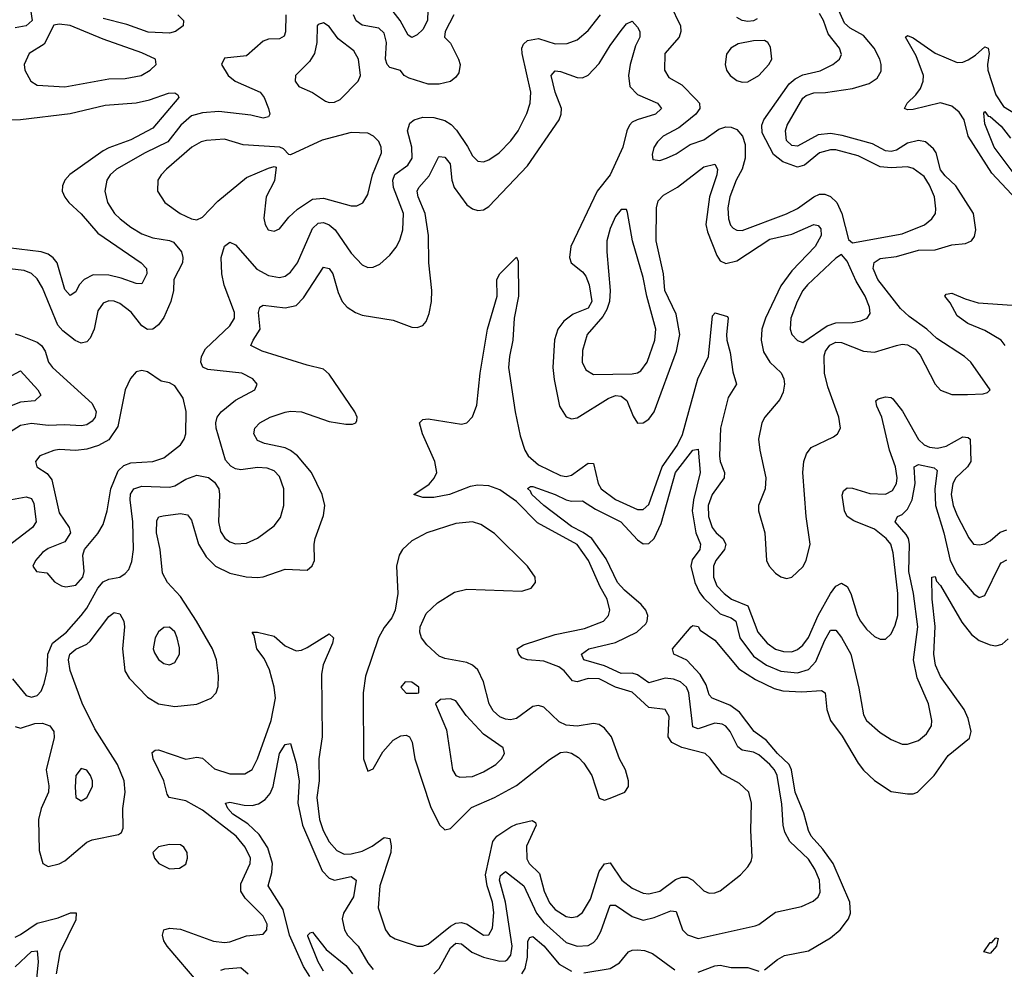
# Model space of a CAD drawing. Header units: inches. Extents: x 1843162 to 1959474, y 907081 to 1016326.
# Tile 609 of 656: x 1935907 to 1939481, y 974727 to 978173. Entities that reach past the tile are written whole.
import ezdxf

# ---------------------------------------------------------------- set-up
doc = ezdxf.new("R2010")
doc.units = ezdxf.units.IN
doc.header["$MEASUREMENT"] = 0
doc.layers.add('B9937', color=7, linetype='Continuous')

msp = doc.modelspace()

# ---------------------------------------------------------------- linework, layer by layer
at = {"layer": 'B9937', "color": 5}
for points, elevation in [([(1935844.3, 978284.3), (1935921.7, 978241.7), (1935932.6, 978232.6), (1935946.1, 978210), (1935951.6, 978170), (1935930.2, 978150), (1935890, 978142.7)], 520), ([(1935890, 975607.9), (1935910, 975601.7), (1935961.9, 975618.1), (1935990, 975619.7), (1936016.1, 975610), (1936030.9, 975590), (1936032.1, 975567.9), (1936003, 975450), (1936012.5, 975392.5), (1936011.7, 975370), (1935985.1, 975310), (1935974.9, 975270), (1935977.7, 975157.7), (1935990.9, 975110.9), (1936010, 975100.2), (1936050, 975108.9), (1936070, 975120.4), (1936150, 975187.5), (1936170, 975196.3), (1936264.7, 975215.3), (1936276.6, 975223.4), (1936281.8, 975238.2), (1936281, 975310), (1936289.3, 975370), (1936286, 975410), (1936261.7, 975470), (1936179.8, 975599.8), (1936132.9, 975692.9), (1936090, 975811.2), (1936084.2, 975850), (1936089, 975870), (1936110, 975887.8), (1936150, 975906.2), (1936162.5, 975917.5), (1936230, 976007.1), (1936250, 976021.4), (1936270, 976017.1), (1936284.8, 975990), (1936287.4, 975970), (1936279.5, 975890), (1936288.8, 975810), (1936303.7, 975783.7), (1936370, 975714.1), (1936410, 975689.6), (1936470, 975680.6), (1936550, 975688.7), (1936602, 975710), (1936619.3, 975730), (1936626.8, 975753.2), (1936628.4, 975791.6), (1936621.2, 975850), (1936606.2, 975890), (1936548.4, 975990), (1936490, 976079.4), (1936443.6, 976130), (1936424.5, 976164.5), (1936416.3, 976250), (1936403.7, 976310), (1936404.2, 976355.8), (1936411.8, 976368.2), (1936427.2, 976372.8), (1936490, 976380.6), (1936515.9, 976375.9), (1936530, 976357.1), (1936555.5, 976270), (1936583.6, 976223.6), (1936617.6, 976190), (1936670, 976164), (1936728.6, 976151.4), (1936770, 976148.5), (1936790, 976150.7), (1936870, 976178.4), (1936950, 976175.6), (1936968.9, 976191.1), (1936976.5, 976210), (1936975.2, 976270), (1936979.2, 976290), (1937010, 976374), (1937014.2, 976410), (1937004.6, 976450), (1936965.5, 976530), (1936915, 976590), (1936890, 976609.9), (1936870, 976619.4), (1936794.9, 976634.9), (1936770, 976645.5), (1936756.2, 976670), (1936760.3, 976690), (1936778.2, 976710), (1936816, 976730), (1936870, 976749), (1936890, 976751.7), (1936930, 976749.6), (1937030, 976714.6), (1937090, 976704.6), (1937114.7, 976705.3), (1937126.6, 976710), (1937130, 976718), (1937131.8, 976730), (1937122.8, 976750), (1937030, 976887), (1937010, 976905), (1936950, 976919.1), (1936786.6, 976970), (1936746.3, 976990), (1936753.6, 977010), (1936779.6, 977050), (1936774, 977110), (1936778, 977130), (1936790, 977136.9), (1936870, 977127.3), (1936910, 977135.1), (1936936.7, 977163.3), (1937010, 977275.3), (1937030, 977270.2), (1937043.3, 977250), (1937062.6, 977182.6), (1937077.1, 977150), (1937095.2, 977130), (1937125.5, 977110), (1937150, 977100.1), (1937262, 977082), (1937330, 977056.5), (1937350, 977056.1), (1937370, 977063.1), (1937382.4, 977077.6), (1937393.2, 977106.8), (1937401.8, 977150), (1937403, 977190), (1937391.4, 977290), (1937390.7, 977390), (1937378.3, 977470), (1937353.7, 977530), (1937349.9, 977550), (1937356.1, 977563.9), (1937393.7, 977606.3), (1937426.5, 977673.5), (1937430, 977676.8), (1937450, 977673.9), (1937469.2, 977649.2), (1937475.7, 977590), (1937484.4, 977564.4), (1937530, 977501.5), (1937550, 977486.3), (1937570, 977480.2), (1937590, 977483), (1937610, 977495), (1937750, 977641.9), (1937865.6, 977810), (1937872.6, 977830), (1937873.2, 977850), (1937850.9, 977910), (1937836.5, 977970), (1937850, 977986.7), (1937870, 977984.4), (1937930, 977962.7), (1937950, 977962.2), (1937970, 977971.5), (1938010, 978014.4), (1938050, 978079.7), (1938090, 978133), (1938110, 978157.4), (1938130, 978167.2), (1938150, 978146), (1938157.6, 978130), (1938157.5, 978110), (1938142.1, 978077.9), (1938122.4, 978010), (1938116.9, 977970), (1938121.3, 977930), (1938150, 977901.4), (1938222, 977870), (1938236.9, 977850), (1938214.3, 977830), (1938148.8, 977810), (1938130, 977801), (1938120.1, 977790), (1938110.6, 977770), (1938095.7, 977710), (1938050.5, 977610), (1938002.7, 977550), (1937907.8, 977350), (1937902.3, 977310), (1937908.1, 977290), (1937950, 977257.3), (1937961.7, 977241.7), (1937974.3, 977210), (1937983.2, 977150), (1937970, 977126.2), (1937915.7, 977104.3), (1937881.5, 977078.5), (1937860.7, 977050), (1937848.4, 977011.6), (1937842, 976910), (1937846.7, 976866.7), (1937866.8, 976770), (1937890, 976731.3), (1937910, 976724.8), (1937930, 976727.8), (1938042.5, 976797.5), (1938070, 976808.6), (1938090, 976806.6), (1938110.3, 976790.3), (1938134.1, 976734.1), (1938150, 976709), (1938170, 976709.3), (1938190, 976722.7), (1938210, 976750.2), (1938291.3, 976970), (1938302.8, 977030), (1938290, 977103.8), (1938249.1, 977190), (1938244.1, 977250), (1938216.9, 977370), (1938218.8, 977490), (1938225, 977515), (1938243.6, 977536.4), (1938294.8, 977565.2), (1938390, 977638.4), (1938430, 977649), (1938439.8, 977630), (1938437.4, 977610), (1938410.4, 977530), (1938397.6, 977430), (1938403.4, 977403.4), (1938437.2, 977317.2), (1938450, 977298), (1938470, 977287.9), (1938510, 977297.4), (1938630, 977375.8), (1938710, 977394.9), (1938790, 977429.4), (1938805.8, 977425.8), (1938814.4, 977414.4), (1938815.8, 977390), (1938794.4, 977350), (1938710, 977260.9), (1938670, 977207.1), (1938614.2, 977090), (1938600.3, 977050), (1938598.5, 977010), (1938607.4, 976967.4), (1938629.6, 976930), (1938671.5, 976891.5), (1938680.7, 976870), (1938682.7, 976850), (1938678.4, 976821.6), (1938665.9, 976794.1), (1938611.5, 976730), (1938601, 976710), (1938589.2, 976650.8), (1938593.3, 976610), (1938615.7, 976510), (1938612.9, 976470), (1938588.9, 976410), (1938588.3, 976390), (1938612.1, 976310), (1938617.3, 976210), (1938627, 976190), (1938650, 976164.3), (1938670, 976151), (1938690, 976145.4), (1938710, 976149.3), (1938750, 976186.7), (1938762.2, 976210), (1938776.6, 976270), (1938761.2, 976370), (1938749.1, 976530), (1938752.8, 976570), (1938762.6, 976597.4), (1938780.1, 976619.9), (1938860.9, 976659.1), (1938875.8, 976670), (1938886.2, 976690), (1938880.2, 976730), (1938840.2, 976840.2), (1938828.3, 976890), (1938827.3, 976952.7), (1938831.8, 976970), (1938848, 976992), (1938870, 977002.1), (1938890, 977000.8), (1938969.9, 976970.1), (1939010, 976966), (1939090, 976991), (1939110, 976995.1), (1939130, 976992.5), (1939157.6, 976977.6), (1939175.7, 976955.7), (1939230, 976850.3), (1939250, 976828.5), (1939290, 976813.1), (1939347.5, 976812.5), (1939404.4, 976815.6), (1939420.2, 976819.8), (1939429.5, 976830), (1939359.8, 976930), (1939336.2, 976950), (1939235.6, 977015.6), (1939199.8, 977050), (1939135.8, 977095.9), (1939104.3, 977124.3), (1939022.4, 977230), (1939005.4, 977270), (1939008.8, 977291.2), (1939030, 977305.7), (1939090, 977313.6), (1939170, 977337), (1939230, 977337.3), (1939290, 977355.7), (1939339.8, 977360.2), (1939361.7, 977370), (1939373.4, 977386.6), (1939378.3, 977410), (1939368.9, 977470), (1939305.2, 977570), (1939265.8, 977605.8), (1939250, 977627.8), (1939233.4, 977690), (1939224.4, 977704.4), (1939195.5, 977730), (1939170, 977734.9), (1939130, 977725), (1939090, 977699.9), (1939070, 977694.5), (1939050, 977697.4), (1939002.5, 977722.5), (1938893, 977753), (1938850, 977760), (1938805, 977755), (1938730, 977714.4), (1938710, 977716.7), (1938690, 977734), (1938686.2, 977770), (1938693, 977790), (1938750, 977887.9), (1938761.7, 977898.3), (1938790, 977907.3), (1938832, 977908), (1938930, 977922.8), (1938990, 977940.9), (1939019.3, 977960.7), (1939033.6, 977986.4), (1939034.4, 978010), (1939029.2, 978030), (1939008.7, 978070), (1938970, 978115), (1938922, 978142), (1938900.5, 978160.5), (1938869.9, 978230)], 520), ([(1938268.4, 978228.4), (1938305.1, 978150), (1938307.2, 978130), (1938301.1, 978110), (1938248.7, 978050), (1938247.6, 977990), (1938263.2, 977963.2), (1938310, 977936.3), (1938362.7, 977882.7), (1938374, 977870), (1938375.8, 977850), (1938361, 977830), (1938321.9, 977798.1), (1938299.2, 977780.8), (1938242.6, 977750), (1938222.3, 977730), (1938208.9, 977708.9), (1938203.1, 977683.1), (1938205.5, 977665.5), (1938230, 977662), (1938255.1, 977670), (1938290, 977686.4), (1938340.7, 977719.3), (1938390, 977736.8), (1938444.8, 977775.2), (1938470, 977783.9), (1938490, 977782.8), (1938510, 977773.9), (1938530.9, 977750), (1938540.4, 977720.4), (1938540.8, 977670), (1938528.9, 977630), (1938507.4, 977590), (1938484.7, 977530), (1938477.5, 977490), (1938479.8, 977450), (1938487.4, 977427.4), (1938496.8, 977416.8), (1938510, 977408.6), (1938530, 977408.2), (1938690, 977468.7), (1938730, 977487.5), (1938790, 977530.1), (1938810, 977539.6), (1938830, 977539.4), (1938850, 977531.6), (1938872.9, 977510), (1938891, 977470), (1938914.9, 977374.9), (1938930, 977362.6), (1939110, 977395.6), (1939191.8, 977428.2), (1939218, 977450), (1939230.8, 977470), (1939233, 977487), (1939228.2, 977530), (1939210, 977572.8), (1939190, 977603.2), (1939150, 977632.7), (1939130, 977638.4), (1939070, 977634.6), (1939030, 977638.5), (1938950, 977678.2), (1938870, 977700.1), (1938850, 977700.7), (1938810.2, 977690), (1938755.1, 977644.9), (1938730, 977638.1), (1938676.6, 977656.6), (1938643.1, 977683.1), (1938602, 977762), (1938600.5, 977790), (1938608.3, 977810), (1938700.4, 977939.6), (1938722.3, 977957.7), (1938750, 977972.2), (1938812.2, 977987.8), (1938858.7, 978010), (1938883, 978030), (1938890, 978046.8), (1938882.7, 978070), (1938841.6, 978121.6), (1938824.7, 978170), (1938810, 978195.8)], 540), ([(1936872.3, 978190), (1936871.3, 978128.7), (1936866.4, 978113.6), (1936850, 978102.8), (1936810, 978102), (1936790, 978095.1), (1936730, 978041.4), (1936650, 978032.8), (1936638.7, 978010), (1936663.2, 977970), (1936688.4, 977950), (1936779.7, 977910), (1936793.6, 977890), (1936810.1, 977850), (1936814.7, 977830), (1936810, 977820.5), (1936790, 977815.3), (1936746.2, 977826.2), (1936630, 977839.5), (1936570, 977834.3), (1936530, 977823.7), (1936491, 977790), (1936444.2, 977730), (1936361.7, 977690), (1936258.5, 977630), (1936235.6, 977610), (1936223.5, 977590), (1936215.2, 977550), (1936225.2, 977510), (1936251, 977470), (1936271.8, 977450), (1936310, 977419.5), (1936350, 977396.2), (1936390, 977380.7), (1936450, 977372), (1936464.9, 977364.9), (1936493.8, 977330), (1936499.4, 977310), (1936497.8, 977290), (1936465.7, 977230), (1936465.5, 977190), (1936455.5, 977150), (1936430, 977092.5), (1936410, 977065.3), (1936390, 977049.9), (1936370, 977048.4), (1936350, 977061.8), (1936311.6, 977111.6), (1936270, 977143), (1936250, 977151.1), (1936230, 977152.5), (1936210, 977143.8), (1936190, 977116.4), (1936176.6, 977050), (1936162.5, 977017.5), (1936150, 977003.9), (1936130, 976999.2), (1936108, 977008), (1936063.4, 977043.4), (1936044.6, 977064.6), (1935990, 977199.3), (1935970, 977232.4), (1935950, 977251.9), (1935922.9, 977262.9), (1935870, 977268.9)], 540), ([(1935880.8, 975780.8), (1935930, 975720.7), (1935950, 975713.6), (1935970, 975720.2), (1935984.6, 975735.4), (1935996, 975764), (1936006.5, 975810), (1936008.9, 975870), (1936026, 975910), (1936076.4, 975950), (1936130, 976010.1), (1936150, 976036.6), (1936190, 976109.5), (1936210, 976132.9), (1936230, 976142), (1936270, 976150.2), (1936290, 976162.8), (1936302.4, 976177.6), (1936313.9, 976206.1), (1936319.9, 976250), (1936316.8, 976350), (1936307.5, 976430), (1936309, 976451), (1936321.4, 976470), (1936350, 976479.7), (1936450, 976476.6), (1936470, 976481.4), (1936510, 976505.7), (1936550, 976519.6), (1936591.8, 976511.8), (1936614.2, 976494.2), (1936629.1, 976470), (1936632.1, 976450), (1936628.7, 976350), (1936636, 976316), (1936651.6, 976291.6), (1936670, 976278.2), (1936690, 976270.9), (1936730, 976273.4), (1936770, 976291.8), (1936830, 976336.5), (1936853.7, 976366.3), (1936866, 976410), (1936865.8, 976470), (1936850, 976515.6), (1936830, 976535.7), (1936805.2, 976545.2), (1936770, 976547.7), (1936710, 976539.4), (1936690, 976543.4), (1936672.9, 976552.9), (1936654.3, 976574.3), (1936619.7, 976690), (1936618.7, 976710), (1936623.9, 976730), (1936637.9, 976750), (1936690, 976792.5), (1936759.7, 976830), (1936768.2, 976850), (1936753, 976870), (1936713.6, 976890), (1936590, 976902.8), (1936571.2, 976911.2), (1936564.5, 976930), (1936567, 976950), (1936581.7, 976978.3), (1936670, 977061.7), (1936686.2, 977090), (1936685.9, 977110), (1936648.9, 977208.9), (1936640.3, 977250), (1936637.8, 977310), (1936650, 977351), (1936670, 977364.9), (1936690, 977355.6), (1936767, 977267), (1936810, 977244), (1936850, 977237.5), (1936870, 977242.6), (1936890, 977256.3), (1936914.9, 977290), (1936970, 977415.3), (1936990, 977434.7), (1937010, 977436.8), (1937030, 977428.1), (1937052.3, 977410), (1937110, 977325.2), (1937150, 977282.6), (1937170, 977273.4), (1937190, 977274.7), (1937214, 977286), (1937250, 977317.7), (1937273.3, 977346.7), (1937286.9, 977373.1), (1937297.9, 977410), (1937300.4, 977470), (1937263.4, 977563.4), (1937260.8, 977590), (1937268.8, 977611.2), (1937315.6, 977644.4), (1937331.4, 977670), (1937329.9, 977710), (1937315, 977770), (1937322.8, 977797.2), (1937338.5, 977810), (1937370, 977819.4), (1937410, 977818.1), (1937450, 977806.6), (1937472.7, 977792.7), (1937492, 977772), (1937532.6, 977712.6), (1937550, 977678.5), (1937570, 977659.7), (1937590, 977657.5), (1937610, 977663.8), (1937647.2, 977690), (1937690, 977733.6), (1937715.8, 977770), (1937747.9, 977832), (1937759.6, 977870), (1937762.4, 977910), (1937730.3, 978050), (1937729.2, 978070), (1937735.4, 978084.6), (1937750, 978096.9), (1937790, 978104.8), (1937850, 978084.9), (1937894.1, 978085.9), (1937930, 978099.3), (1937970, 978133.8), (1938015.5, 978190)], 540), ([(1936481.3, 978190), (1936501.3, 978170), (1936500.5, 978150), (1936471.7, 978130), (1936450, 978124.2), (1936372.7, 978127.3), (1936295.9, 978155.9), (1936210, 978176.6)], 520), ([(1937482.3, 978190), (1937451.1, 978130), (1937448.5, 978110), (1937470, 978087.4), (1937499.8, 978030), (1937506, 978010), (1937500.4, 977979.6), (1937490, 977964.2), (1937470, 977948.8), (1937430, 977938.7), (1937390, 977939), (1937320.7, 977960.7), (1937302, 977970), (1937288.9, 977988.9), (1937250, 977999.8), (1937241.1, 978010), (1937234, 978030), (1937238.4, 978090), (1937230, 978124.5), (1937210, 978141.8), (1937150, 978153.2), (1937128.2, 978168.2), (1937118.5, 978190)], 540), ([(1937387.9, 978207.9), (1937386.8, 978170), (1937370, 978136.7), (1937350, 978117.6), (1937330, 978108.7), (1937317.1, 978117.1), (1937287.6, 978170), (1937262.9, 978202.9)], 520), ([(1938584, 978176), (1938570, 978168.6), (1938550, 978166.4), (1938530, 978170.2), (1938510, 978180.7)], 540), ([(1939561.5, 977481.5), (1939435.8, 977615.8), (1939349.9, 977750), (1939334.9, 977810), (1939317.4, 977837.4), (1939290, 977858.5), (1939250, 977870.6), (1939150, 977846.7), (1939130, 977845.6), (1939119.1, 977850), (1939128.4, 977870), (1939160.3, 977899.7), (1939176.3, 977923.7), (1939186.2, 977950), (1939187.3, 977970), (1939161.6, 978041.6), (1939122.2, 978110), (1939130, 978115), (1939150, 978106.4), (1939230, 978051.1), (1939310, 978017.3), (1939330, 978018.1), (1939350, 978027.4), (1939376.3, 978043.7), (1939410, 978073.8), (1939422.4, 978070), (1939426, 978050), (1939419.5, 978010), (1939421.1, 977990), (1939450, 977900.1), (1939478.3, 977858.3), (1939527.8, 977827.8)], 480), ([(1935869.6, 977809.6), (1935910, 977810.1), (1936090, 977832.9), (1936217.3, 977862.7), (1936330, 977870.5), (1936378.3, 977881.7), (1936446.3, 977906.3), (1936470, 977907.2), (1936480.4, 977900.4), (1936484.9, 977890), (1936390, 977779.6), (1936310, 977736.4), (1936230, 977707.9), (1936210, 977696.4), (1936088.6, 977611.4), (1936070.1, 977590), (1936061.5, 977570), (1936060.9, 977550), (1936070, 977529.2), (1936084.6, 977510), (1936130, 977468.8), (1936190, 977397.6), (1936347.1, 977290), (1936367.2, 977270), (1936367.8, 977250), (1936350, 977214.5), (1936330, 977215.8), (1936275.3, 977235.3), (1936230, 977245.8), (1936173.3, 977246.7), (1936140.8, 977230), (1936122.5, 977210), (1936110, 977185.1), (1936090, 977171.9), (1936070, 977193.8), (1936043.2, 977290), (1936028.7, 977308.7), (1936010, 977321.4), (1935985.1, 977330), (1935864.3, 977344.3)], 520), ([(1939523.9, 977603.9), (1939444, 977710), (1939410, 977795.1), (1939406.5, 977833.5), (1939410, 977839.3), (1939422.3, 977822.3), (1939430, 977821.4), (1939470, 977786.7), (1939503.2, 977743.2)], 460), ([(1936562, 974670), (1936441.7, 974810), (1936429.9, 974830), (1936425, 974850), (1936429.8, 974870), (1936450, 974875.5), (1936490, 974871.7), (1936610, 974829.2), (1936650, 974823.4), (1936670, 974825.8), (1936730, 974848.1), (1936790, 974854.3), (1936803.9, 974870), (1936804.8, 974890), (1936790, 974919.4), (1936725.3, 974985.3), (1936708.9, 975010), (1936710, 975036.5), (1936743.9, 975110), (1936744, 975130), (1936725.2, 975170), (1936692.5, 975210), (1936570, 975304.6), (1936510, 975337.7), (1936449.1, 975350), (1936441.9, 975361.9), (1936429.9, 975410), (1936391, 975490), (1936387, 975513), (1936398.3, 975521.7), (1936410, 975523.5), (1936510, 975489.6), (1936550, 975495.9), (1936570, 975492.5), (1936614.4, 975454.4), (1936670, 975435.6), (1936724, 975436), (1936750, 975452.1), (1936770, 975490.2), (1936819.2, 975630), (1936835.5, 975710), (1936831, 975751), (1936813.2, 975813.2), (1936794, 975854), (1936767.8, 975890), (1936757.8, 975937.8), (1936750, 975950.4), (1936769.8, 975950.2), (1936830, 975935), (1936870, 975900.4), (1936910, 975882), (1936930, 975884.7), (1936950, 975894.2), (1937030, 975943.6), (1937045.7, 975930), (1937042.5, 975910), (1937008.6, 975831.4), (1937002, 975798), (1937005, 975570), (1936992.1, 975490), (1936993.3, 975410), (1936985.2, 975350), (1936995.4, 975270), (1937008.6, 975230), (1937030, 975188.8), (1937057.9, 975157.9), (1937084.9, 975144.9), (1937110, 975145.6), (1937150, 975155.8), (1937186.6, 975173.4), (1937230, 975205.1), (1937250, 975201.7), (1937255, 975175), (1937253.6, 975150), (1937214.2, 975030), (1937208.3, 974950), (1937234.2, 974870), (1937249.6, 974849.6), (1937270, 974836.8), (1937350, 974810.8), (1937370, 974810.1), (1937390, 974817.7), (1937470, 974883.3), (1937490, 974893.7), (1937510, 974896.6), (1937530.5, 974890.6), (1937590, 974850.8), (1937610, 974852.2), (1937623.6, 974876.4), (1937627.8, 974932.2), (1937623.2, 974970), (1937604.1, 975030), (1937598.2, 975070), (1937624.8, 975190), (1937638.8, 975210), (1937690, 975243.4), (1937710, 975253.6), (1937767.1, 975267.1), (1937778.8, 975258.8), (1937781.5, 975250), (1937746.6, 975173.4), (1937747.2, 975127.2), (1937756.1, 975110), (1937793.9, 975073.9), (1937810.1, 975010), (1937830, 974967.7), (1937850, 974943.6), (1937890, 974918.6), (1937910, 974914.6), (1937930, 974918.3), (1937950, 974933.1), (1937978.4, 974981.6), (1938010, 975081.1), (1938030, 975108.9), (1938050, 975113.1), (1938093, 975050), (1938130, 975020.8), (1938170, 975002.7), (1938190, 975000.1), (1938230, 975010.1), (1938287.8, 975052.3), (1938310, 975060.8), (1938330, 975060.4), (1938350, 975050.1), (1938390, 975011.2), (1938410, 975003.5), (1938430, 975004.2), (1938450, 975011.4), (1938523.6, 975070), (1938550, 975098), (1938562, 975118), (1938565.6, 975134.4), (1938561, 975230), (1938563.7, 975330), (1938554.2, 975370), (1938520.3, 975400.3), (1938455.5, 975435.5), (1938413.2, 975493.2), (1938395, 975510), (1938310, 975531.9), (1938273.5, 975550), (1938260.4, 975570), (1938264.6, 975644.6), (1938250, 975669.8), (1938190, 975677.1), (1938130, 975731.8), (1938070, 975750.2), (1938010, 975780.5), (1937970, 975782), (1937930, 975769.6), (1937913.2, 975773.2), (1937883.5, 975810), (1937863.8, 975823.8), (1937810, 975845.2), (1937749.9, 975849.9), (1937730, 975857.4), (1937719, 975870), (1937712.2, 975890), (1937735.8, 975904.2), (1937850, 975941.9), (1937957.1, 975962.9), (1938026, 975990), (1938044.5, 976010), (1938049.2, 976030), (1938039.4, 976070), (1938014.3, 976114.3), (1937971.6, 976210), (1937930, 976267.9), (1937786.8, 976346.8), (1937710, 976424.3), (1937650, 976466.7), (1937610, 976481.5), (1937570, 976483.9), (1937541.7, 976478.3), (1937467, 976450), (1937410, 976438.7), (1937370, 976438.7), (1937338, 976450), (1937392.6, 976487.4), (1937411.1, 976508.9), (1937420.7, 976530), (1937414, 976570), (1937368.6, 976670), (1937358, 976710), (1937370, 976722), (1937390, 976724.7), (1937510, 976704.7), (1937530, 976709.2), (1937550, 976731.6), (1937565.8, 976774.2), (1937577.9, 976890), (1937604.6, 977050), (1937640.2, 977170), (1937638.9, 977230), (1937649.7, 977250), (1937710, 977310.6), (1937716.5, 977296.5), (1937717.2, 977170), (1937701.1, 977090), (1937696.7, 977010), (1937684.4, 976950), (1937681.3, 976910), (1937704.8, 976750), (1937723.2, 976663.2), (1937740.5, 976610), (1937752.9, 976590), (1937790, 976557.4), (1937870, 976519), (1937890, 976514.5), (1937910, 976519.3), (1937970, 976563.9), (1937990, 976562.3), (1938006.3, 976490), (1938017.3, 976470), (1938070, 976431.7), (1938150, 976395.1), (1938170, 976395.5), (1938190, 976413), (1938238.6, 976550), (1938292.9, 976627.1), (1938312.4, 976667.6), (1938368.4, 976870), (1938407.3, 976950), (1938421.6, 977098.4), (1938431.6, 977108.4), (1938475.6, 977095.6), (1938478.7, 977090), (1938472, 977030), (1938474.1, 977010), (1938485.6, 976965.6), (1938495.1, 976895.1), (1938508.6, 976850), (1938478.4, 976801.6), (1938451.2, 976690), (1938447.3, 976590), (1938449.7, 976570), (1938465.6, 976530), (1938464.6, 976510), (1938419.9, 976450), (1938405.8, 976410), (1938406.7, 976370), (1938419.9, 976330), (1938435, 976310), (1938459.6, 976290), (1938470.5, 976270), (1938464.7, 976250), (1938434.2, 976210), (1938425.8, 976190), (1938425, 976150), (1938437.8, 976117.8), (1938463.8, 976090), (1938491, 976070), (1938550, 976045.5), (1938586.3, 975950), (1938620.7, 975910), (1938650, 975888.8), (1938679.7, 975879.7), (1938710, 975879.2), (1938730, 975887), (1938750, 975903.3), (1938770, 975930.8), (1938805.1, 976010), (1938850, 976090.6), (1938870, 976117.5), (1938890, 976128.3), (1938910, 976116.3), (1938924.2, 976090), (1938948.7, 976010), (1938959.2, 975990), (1938980.9, 975960.9), (1939010, 975934.2), (1939030, 975924.4), (1939050, 975924.9), (1939070, 975944), (1939085.1, 975974.9), (1939094.2, 976010), (1939094.1, 976090), (1939077.5, 976237.5), (1939069.3, 976269.3), (1939052.4, 976290), (1939010, 976324), (1938934.5, 976354.5), (1938910.5, 976370), (1938900.9, 976390), (1938892.7, 976447.3), (1938896.7, 976463.4), (1938910, 976474.3), (1938930, 976473.1), (1938992.9, 976452.9), (1939050, 976451.2), (1939075.5, 976464.5), (1939089.9, 976490), (1939092.4, 976510), (1939086.5, 976550), (1939064.5, 976610), (1939036.9, 976730), (1939017.8, 976770), (1939014.6, 976790), (1939023.1, 976796.9), (1939050, 976804.5), (1939070, 976802.2), (1939076.3, 976796.3), (1939111.6, 976751.6), (1939170, 976649.1), (1939190, 976630.5), (1939210, 976621.2), (1939238.2, 976618.2), (1939270, 976625.2), (1939330, 976659), (1939350, 976656.8), (1939356.6, 976650), (1939359.4, 976570), (1939347.3, 976550), (1939305.3, 976510), (1939294.3, 976490), (1939288.6, 976450), (1939295.3, 976410), (1939310, 976373.2), (1939351.9, 976291.9), (1939369.6, 976269.6), (1939390, 976266.8), (1939410, 976271), (1939430, 976281.3), (1939466.5, 976313.5), (1939490, 976320.9)], 480), ([(1939484.4, 976990), (1939470, 977010.2), (1939410, 977044.5), (1939348.6, 977070), (1939310, 977097.9), (1939285, 977145), (1939265.3, 977170), (1939270, 977176.5), (1939290, 977180.9), (1939339.3, 977159.3), (1939385.8, 977145.8), (1939510, 977136.8)], 480), ([(1935890, 977032.6), (1935910, 977026.7), (1935970, 977002.1), (1935986.1, 976990), (1935998.7, 976970), (1936010.8, 976930), (1936025.1, 976910), (1936170, 976779.8), (1936183.8, 976750), (1936181.2, 976730), (1936170, 976715.6), (1936150, 976702.6), (1936130, 976698.6), (1936070, 976702.6), (1936010, 976700.3), (1935950, 976707.7), (1935910, 976699.9), (1935870, 976675)], 540), ([(1935877.9, 976882.1), (1935910, 976898.3), (1935972.6, 976830), (1935983.2, 976810), (1935962, 976790), (1935910, 976784.6), (1935870, 976769.1)], 520), ([(1937410, 974710.5), (1937429, 974730), (1937470, 974805), (1937490, 974821), (1937510, 974818.7), (1937548.5, 974788.5), (1937590, 974771), (1937650, 974756.6), (1937670, 974757.7), (1937677.4, 974762.6), (1937690, 974778), (1937693.9, 974810), (1937669.7, 974970), (1937648.8, 975050), (1937652.5, 975067.5), (1937670, 975081.1), (1937736.5, 975030), (1937783.3, 974930), (1937810, 974896.4), (1937890, 974824.2), (1937930, 974810.1), (1937970, 974812.5), (1937990, 974823.9), (1938002.4, 974837.6), (1938016.4, 974863.6), (1938050, 974959), (1938070, 974959.4), (1938130, 974918.2), (1938170, 974904.7), (1938210, 974914.2), (1938270, 974938.5), (1938290, 974936.3), (1938312.9, 974870), (1938331.3, 974851.3), (1938370, 974838.4), (1938576.1, 974883.9), (1938590, 974889.2), (1938650, 974934.3), (1938744.9, 974955.1), (1938786.6, 974973.4), (1938805.3, 974990), (1938812.9, 975007.1), (1938810.4, 975050), (1938792.8, 975090), (1938770, 975125.8), (1938702.7, 975190), (1938683.8, 975223.8), (1938678.1, 975250), (1938673.6, 975326.4), (1938655.9, 975430), (1938647.3, 975450), (1938630, 975469.9), (1938590, 975505.3), (1938570, 975514.2), (1938530, 975522.4), (1938513.7, 975533.7), (1938485.4, 975590), (1938470, 975609.2), (1938456.3, 975616.3), (1938430, 975619.7), (1938370, 975599.4), (1938350, 975606.5), (1938335.7, 975730), (1938327.5, 975750), (1938305.8, 975770), (1938280.1, 975780.1), (1938250, 975783.3), (1938190, 975765.7), (1938150, 975795.2), (1938130, 975801), (1938090, 975800.1), (1938030, 975827.7), (1937955, 975850), (1937945.8, 975870), (1937973.3, 975890), (1938070, 975912.6), (1938147.1, 975950), (1938179.2, 975980.8), (1938185, 975990), (1938186.7, 976010), (1938179.3, 976030), (1938162.5, 976050), (1938102.1, 976102.1), (1938077.1, 976130), (1938035.8, 976215.8), (1937983.1, 976290), (1937952, 976312), (1937910, 976333.3), (1937810, 976409.9), (1937765.6, 976450), (1937761.4, 976461.4), (1937750, 976471), (1937761.5, 976478.5), (1937770, 976478.3), (1937850, 976450.1), (1937890, 976430.9), (1937910, 976425.3), (1937950, 976426.6), (1937996.5, 976396.5), (1938088.6, 976350), (1938150, 976284.6), (1938170, 976270.1), (1938190, 976271.8), (1938210.2, 976289.8), (1938235, 976345), (1938287, 976530), (1938350, 976610.2), (1938370, 976614), (1938376.8, 976530), (1938352.4, 976430), (1938348.4, 976390), (1938360.9, 976310), (1938378, 976270), (1938375.3, 976250), (1938347.3, 976212.7), (1938342.8, 976190), (1938357.2, 976130), (1938374.3, 976094.3), (1938390, 976073), (1938450, 976016.5), (1938490, 976002.2), (1938506.1, 975990), (1938520.6, 975930), (1938570, 975863.4), (1938617.4, 975830), (1938670, 975808.1), (1938730, 975802.8), (1938770, 975814.7), (1938797, 975843.1), (1938830, 975921.2), (1938850, 975956.9), (1938870, 975957.6), (1938890, 975931.1), (1938924, 975870), (1938953.1, 975746.9), (1938969.3, 975650), (1938980.2, 975630), (1939030, 975586.2), (1939070, 975560.2), (1939110, 975544), (1939130, 975543.9), (1939170, 975557.2), (1939198.8, 975581.2), (1939216.2, 975610), (1939218, 975630), (1939205.6, 975690), (1939164.3, 975784.3), (1939151.8, 975850), (1939167.5, 975970), (1939151.1, 976090), (1939134.8, 976170), (1939137.1, 976270), (1939133.4, 976290), (1939124.7, 976304.7), (1939085.2, 976350), (1939093.3, 976370), (1939110, 976377.7), (1939130, 976395.9), (1939146.2, 976430), (1939157.4, 976490), (1939154.2, 976550), (1939170, 976558.6), (1939226.6, 976546.6), (1939236.9, 976536.9), (1939228.7, 976470), (1939230.9, 976410), (1939261.2, 976310), (1939284.1, 976210), (1939310, 976160.5), (1939370, 976089.1), (1939390, 976075.6), (1939410, 976083.7), (1939465.3, 976194.7), (1939470, 976202), (1939490, 976213.2)], 460), ([(1935850, 976427.3), (1935930, 976441.8), (1935950, 976435), (1935957.5, 976417.5), (1935966.2, 976350), (1935953.2, 976330), (1935849.5, 976250)], 540), ([(1938610, 974724.3), (1938657.6, 974762.4), (1938683, 974777), (1938770, 974794.1), (1938850, 974840.3), (1938885.2, 974870), (1938915.5, 974910), (1938922.9, 974930), (1938920.4, 974970), (1938859.6, 975110), (1938822.7, 975162.7), (1938779.9, 975210), (1938770, 975230), (1938753.1, 975293.1), (1938722.4, 975370), (1938708.5, 975450), (1938699.9, 975470), (1938657.4, 975510), (1938617.2, 975557.2), (1938572.4, 975590), (1938519.4, 975659.4), (1938485.2, 975685.2), (1938421, 975710), (1938410, 975722.6), (1938398.6, 975758.6), (1938376.8, 975796.8), (1938328.2, 975848.2), (1938280.9, 975870), (1938277, 975890), (1938344, 975970), (1938350, 975974.8), (1938369.3, 975970.7), (1938377.5, 975957.5), (1938430, 975921.3), (1938517, 975817), (1938578, 975778), (1938645.6, 975745.6), (1938677.1, 975737.1), (1938746.3, 975733.7), (1938818, 975738), (1938830.2, 975730), (1938836.6, 975670), (1938849.6, 975630), (1938892.2, 975572.2), (1938950, 975474.1), (1938970, 975449), (1939010, 975411.5), (1939070, 975371.9), (1939130, 975363.1), (1939150, 975362.9), (1939166, 975370), (1939226.2, 975430), (1939277.7, 975502.3), (1939354.5, 975565.5), (1939360.7, 975590), (1939350, 975636.9), (1939334.8, 975670), (1939249.4, 975789.4), (1939231.7, 975830), (1939224.8, 975870), (1939230.4, 975970.4), (1939219.2, 976070), (1939218, 976150), (1939230, 976152.4), (1939234.8, 976134.8), (1939250, 976119.6), (1939326.9, 975986.9), (1939361.5, 975941.5), (1939390, 975919.4), (1939430, 975904.4), (1939450, 975901), (1939472.9, 975907.1), (1939494.5, 975925.5)], 440), ([(1936959.9, 974699.9), (1936937.3, 974737.3), (1936886.2, 974850), (1936863.6, 974943.6), (1936809.2, 975030), (1936821.9, 975078.1), (1936824.1, 975110), (1936808, 975168), (1936775.4, 975215.4), (1936734.8, 975254.8), (1936680.7, 975290), (1936662, 975310), (1936654, 975330), (1936670, 975332.8), (1936722.1, 975322.1), (1936750, 975321.4), (1936773.1, 975326.9), (1936797.5, 975342.5), (1936815.4, 975364.6), (1936826.4, 975390), (1936849.9, 975510), (1936870, 975542.4), (1936890, 975546), (1936910, 975474.8), (1936921.7, 975410), (1936916.2, 975330), (1936933, 975250), (1937004.2, 975084.2), (1937030, 975057), (1937050, 975050.6), (1937110, 975062.9), (1937127.8, 975050), (1937118.7, 974990), (1937082.2, 974930), (1937076.9, 974910), (1937086.3, 974870), (1937096.8, 974850), (1937135, 974810), (1937170.1, 974750), (1937190, 974726)], 460), ([(1935890, 974843.6), (1935910, 974852.5), (1935970, 974894.2), (1936046.2, 974913.8), (1936091, 974931), (1936111.8, 974931.8), (1936110, 974906), (1936052.1, 974787.9), (1936039, 974710)], 480), ([(1937010, 974719.8), (1936990, 974754), (1936953.2, 974846.8), (1936952.7, 974850), (1936961.3, 974858.7), (1936970, 974861.6), (1937018.8, 974798.8), (1937090, 974740.9), (1937114.7, 974710)], 440), ([(1937729.4, 974710.6), (1937741.7, 974730), (1937750.4, 974770.4), (1937751.6, 974828.4), (1937758.3, 974841.7), (1937770, 974845.2), (1937810, 974812.3), (1937865.4, 974745.4), (1937910, 974719.6)], 440), ([(1935890, 974735.3), (1935950, 974791.5), (1935970, 974793.7), (1935973.1, 974753.1), (1935961.6, 974630)], 460), ([(1937954.2, 974714.2), (1938050.8, 974729.2), (1938084.5, 974750), (1938116.3, 974790), (1938130, 974796.3), (1938150, 974796.8), (1938174.8, 974794.8), (1938203.8, 974783.8), (1938284.6, 974724.6)], 440), ([(1936636.6, 974723.4), (1936651.6, 974728.4), (1936710, 974732.8), (1936735.6, 974710)], 460), ([(1938370, 974715.8), (1938430, 974738.9), (1938450, 974742.1), (1938490, 974732.8), (1938550, 974732.6), (1938590, 974719.5)], 440)]:
    msp.add_lwpolyline(points, dxfattribs=dict(at, elevation=elevation))
for points, elevation in [([(1936050, 978156.2), (1936030, 978152.7), (1935995.5, 978084.5), (1935941.6, 978050), (1935923.2, 978010), (1935925.4, 977990), (1935946.5, 977950), (1935970, 977934.7), (1936070, 977928.9), (1936230, 977958.2), (1936290, 977959.5), (1936347.3, 977970), (1936379.7, 977990), (1936401.6, 978010), (1936399.3, 978030), (1936350, 978052.9), (1936210, 978102.6), (1936090, 978151.2)], 540), ([(1937010, 978161.6), (1936990, 978155.1), (1936986.7, 978150), (1936985.6, 978090), (1936976.3, 978050), (1936958.6, 978021.4), (1936907.8, 977970), (1936906.5, 977950), (1936920.4, 977930), (1936970, 977908.1), (1937016.7, 977876.7), (1937030, 977871.8), (1937050, 977873.5), (1937070, 977883.7), (1937135.3, 977950), (1937143.4, 977970), (1937136.1, 978030), (1937119.9, 978059.9), (1937063.3, 978103.3), (1937030, 978147.6)], 560), ([(1938610, 978097.8), (1938570, 978096.2), (1938515.3, 978084.7), (1938488.4, 978070), (1938472.4, 978047.6), (1938467.8, 978010), (1938472.2, 977990), (1938486.4, 977970), (1938510, 977952.4), (1938530, 977946.2), (1938550, 977946.9), (1938590, 977970.3), (1938626.2, 978010), (1938636.8, 978030), (1938632.8, 978072.8), (1938623, 978090)], 560), ([(1937110, 977763.9), (1937004.5, 977735.5), (1936890, 977682.9), (1936883.6, 977683.6), (1936863.8, 977703.8), (1936850.5, 977710.5), (1936718.4, 977718.4), (1936650, 977739.6), (1936585.3, 977734.7), (1936564.9, 977730), (1936531.6, 977710), (1936439.6, 977630), (1936419.6, 977610), (1936407.9, 977590), (1936406.5, 977550), (1936433.7, 977510), (1936488.7, 977470), (1936530, 977450.3), (1936550, 977446), (1936570, 977455.8), (1936625.8, 977514.3), (1936730, 977599.6), (1936810, 977634.3), (1936830, 977640.5), (1936837.3, 977637.3), (1936831.4, 977588.6), (1936801.4, 977530), (1936792.8, 977452.8), (1936797.2, 977430), (1936809, 977410), (1936830, 977404.9), (1936850, 977414), (1936884, 977456), (1936915, 977485), (1936970, 977521), (1937010, 977525.7), (1937110, 977497.7), (1937130, 977497.3), (1937152.3, 977507.7), (1937170, 977538), (1937187.8, 977610), (1937219.5, 977690), (1937218.4, 977710), (1937210, 977730.8), (1937190.7, 977750.7), (1937170, 977760.5)], 560), ([(1938090, 977484.5), (1938070, 977458.4), (1938050, 977415.1), (1938038.2, 977370), (1938037.7, 977330), (1938050.7, 977190), (1938047.5, 977150), (1938038.4, 977121.6), (1938023.9, 977096.1), (1937966.9, 977030), (1937950, 976972.7), (1937948.1, 976930), (1937961.6, 976901.6), (1937990, 976885), (1938130, 976888.2), (1938150, 976891), (1938161.7, 976898.4), (1938184.3, 976930), (1938212.1, 977010), (1938216.2, 977050), (1938182.9, 977170), (1938170, 977236.9), (1938131.2, 977370), (1938113.7, 977473.7), (1938110, 977484)], 540), ([(1938890, 977320.7), (1938870, 977307.2), (1938767, 977210), (1938750.1, 977189.9), (1938728.9, 977150), (1938706.1, 977090), (1938703.5, 977050), (1938710.2, 977030.2), (1938730, 977008.5), (1938750, 977001.7), (1938837.8, 977062.2), (1938870, 977072.4), (1938930, 977074.2), (1938960, 977080), (1938983.5, 977090), (1938993.6, 977106.4), (1938991.1, 977130), (1938975.4, 977170), (1938943.8, 977223.8), (1938910, 977297)], 540), ([(1936350, 976899.6), (1936330, 976895.1), (1936309.2, 976870.8), (1936290, 976829.2), (1936263, 976697), (1936230, 976647.8), (1936192.5, 976627.5), (1936150, 976614), (1936110, 976609), (1936050, 976612.6), (1936030, 976609.8), (1935979.3, 976590), (1935964.4, 976570), (1935968.5, 976550), (1936006.4, 976526.4), (1936023.3, 976503.3), (1936050, 976383.1), (1936085.7, 976330), (1936091.6, 976310), (1936070, 976277.6), (1936010, 976253.6), (1935990, 976239.3), (1935963.8, 976210), (1935954.6, 976190), (1935967.3, 976170), (1936004.9, 976164.9), (1936032.5, 976132.5), (1936057.8, 976117.7), (1936074.1, 976114.1), (1936110, 976120.7), (1936135.6, 976150), (1936140.4, 976170), (1936136.2, 976230), (1936142.2, 976250), (1936190, 976308.5), (1936210, 976340.5), (1936223.7, 976390), (1936236.9, 976470), (1936264.6, 976535.4), (1936284.8, 976555.2), (1936310, 976565), (1936390, 976569.6), (1936430, 976583.2), (1936489.8, 976630), (1936504, 976650), (1936509.8, 976670), (1936511.2, 976751.2), (1936499.7, 976799.7), (1936470, 976843.9), (1936450, 976855.1), (1936420.4, 976860.4), (1936370, 976895.1)], 560), ([(1937550, 976350.8), (1937490, 976344.3), (1937384.5, 976310), (1937330, 976282.1), (1937295.9, 976250), (1937284.8, 976230), (1937275.1, 976190), (1937278.9, 976090), (1937270.1, 976030), (1937257.9, 976002.1), (1937230, 975967.4), (1937209, 975930), (1937162, 975790), (1937153.6, 975730), (1937155.2, 975490), (1937170, 975446), (1937190, 975454), (1937224.7, 975515.3), (1937261.9, 975558.1), (1937290, 975574.2), (1937310, 975575.9), (1937321.5, 975570), (1937331, 975551), (1937340.9, 975490), (1937398, 975318), (1937431, 975251), (1937450, 975232.2), (1937470, 975238), (1937546.3, 975313.7), (1937630, 975349.7), (1937710, 975394.2), (1937830, 975488.1), (1937870, 975513.1), (1937890, 975516.1), (1937910, 975511.2), (1937934.8, 975494.8), (1937954.7, 975474.7), (1937984.1, 975430), (1938010, 975347.3), (1938030, 975340.3), (1938050, 975347.3), (1938102.9, 975370), (1938116.9, 975390), (1938117.2, 975410), (1938105.3, 975450), (1938084.5, 975490), (1938054.5, 975570), (1938030, 975602.2), (1938010, 975614.7), (1937990, 975618.5), (1937930, 975609.3), (1937890, 975612.7), (1937865.3, 975625.2), (1937810, 975677.8), (1937790, 975684.4), (1937770, 975680.5), (1937710, 975636.7), (1937688.1, 975631.9), (1937670, 975633.9), (1937650, 975643), (1937625.1, 975665.1), (1937610.6, 975690), (1937590.3, 975770.3), (1937570, 975813.4), (1937550.9, 975830.9), (1937530, 975839.9), (1937450, 975854.2), (1937430, 975862.5), (1937384.1, 975904.1), (1937365.4, 975930), (1937359.4, 975950), (1937359.9, 975970), (1937382.3, 976017.7), (1937423, 976057), (1937485.2, 976094.8), (1937530, 976105.9), (1937730, 976098.6), (1937763, 976110), (1937779.2, 976130), (1937778, 976150), (1937749.8, 976190), (1937630, 976308.2), (1937581.2, 976341.2)], 520), ([(1936450, 975968), (1936430, 975966.9), (1936410, 975951.2), (1936398, 975930), (1936391.3, 975890), (1936395.5, 975875.5), (1936410, 975850.4), (1936430, 975836.5), (1936450, 975831.7), (1936470, 975840.3), (1936486.2, 975870), (1936486.3, 975893.7), (1936478.4, 975930), (1936470, 975951.3)], 540), ([(1937306, 975770), (1937290.8, 975750), (1937309.2, 975729.2), (1937350, 975728.5), (1937355.3, 975730), (1937355.1, 975750), (1937330, 975769.2)], 540), ([(1937470, 975708), (1937434.4, 975705.6), (1937416.3, 975690), (1937455.9, 975595.9), (1937477.5, 975450), (1937490, 975430.3), (1937504.4, 975424.4), (1937550, 975426.7), (1937590, 975443.2), (1937635.3, 975470), (1937655.3, 975490), (1937666.2, 975510), (1937661.7, 975530), (1937590, 975579.8), (1937527.1, 975647.1), (1937490, 975700.5)], 540), ([(1936130, 975455.4), (1936110.3, 975430), (1936107.7, 975387.7), (1936110.4, 975350.4), (1936130, 975338), (1936150, 975350.4), (1936170.6, 975390), (1936170.6, 975410), (1936163.1, 975430), (1936150, 975449.7)], 540), ([(1936450, 975179.4), (1936410, 975170.8), (1936390.4, 975150), (1936396.5, 975130), (1936412, 975110), (1936450, 975091.3), (1936486.5, 975093.5), (1936510, 975108.4), (1936515.6, 975130), (1936514.2, 975150), (1936503, 975170), (1936490, 975178.7)], 520), ([(1939430, 974783.5), (1939407, 974790), (1939430, 974824.2), (1939435.8, 974824.2), (1939450, 974840.7), (1939458.5, 974838.5), (1939452.6, 974810)], 420)]:
    msp.add_lwpolyline(points, close=True, dxfattribs=dict(at, elevation=elevation))

doc.saveas('drawing.dxf')
